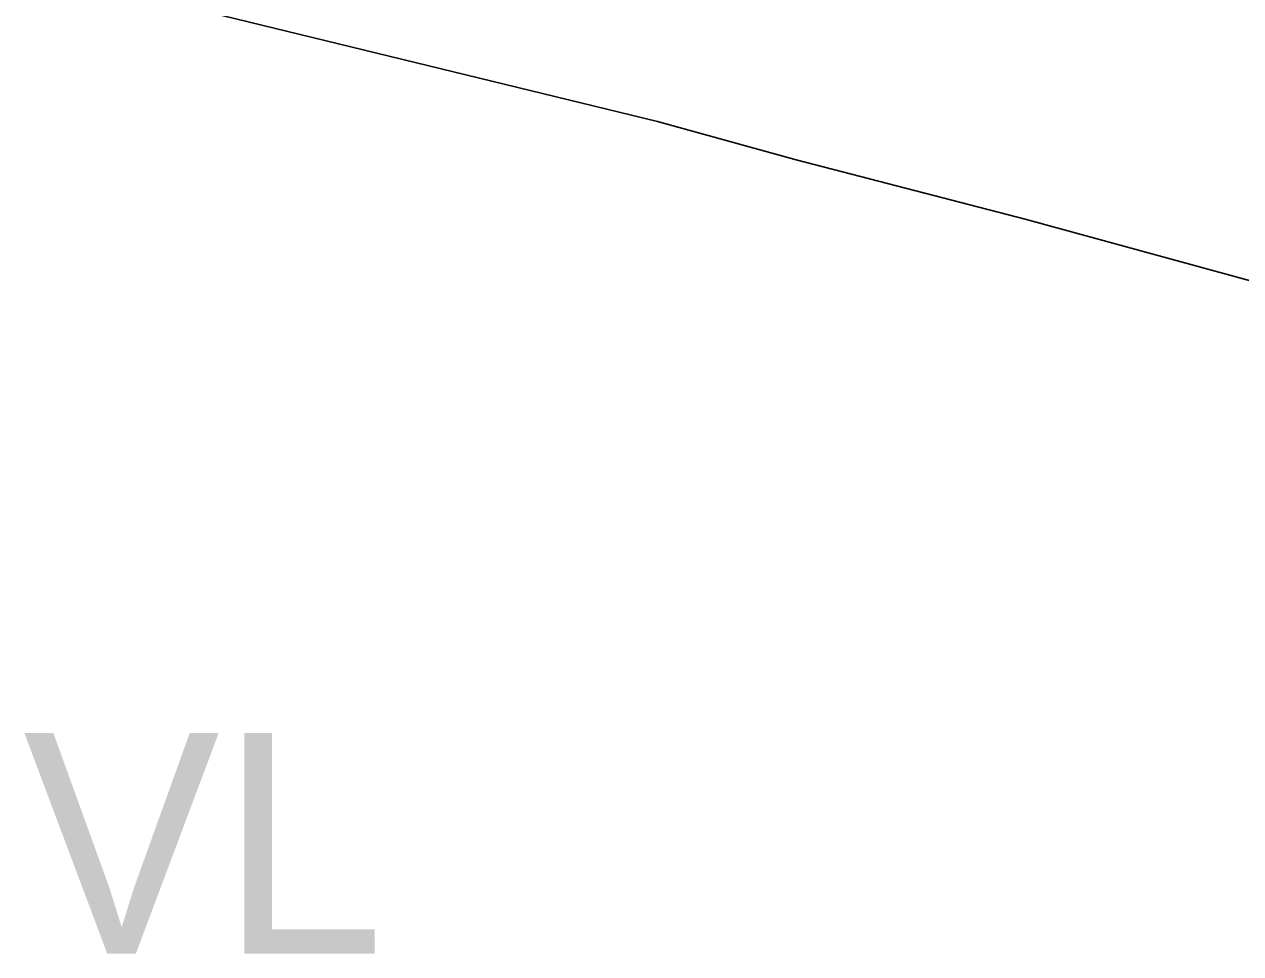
# Model space of a CAD drawing. Extents: x -555509 to -553005, y -1186756 to -1182560.
# Drawn here: x -554124.9 to -554047.8, y -1184371.3 to -1184312.3 of the extents above; entities that cross this region are included whole.
import ezdxf

# ---------------------------------------------------------------- set-up
doc = ezdxf.new("R2010")
doc.units = 0
for name, color, linetype in [('Level 36', 7, 'Continuous'), ('Level 52', 7, 'Continuous'), ('Level 59', 7, 'Continuous'), ('Level 6', 7, 'Continuous'), ('OBRYS_PLOCH', 7, 'Continuous'), ('stav_VL', 7, 'Continuous'), ('stav_ZZ', 7, 'Continuous')]:
    doc.layers.add(name, color=color, linetype=linetype)

msp = doc.modelspace()

# ---------------------------------------------------------------- linework, layer by layer
at = {"layer": 'Level 36'}
msp.add_lwpolyline([(-553996.23, -1184309.64), (-554006.09, -1184333.7), (-554007.16, -1184333.36), (-554009.7, -1184339.84), (-554019.38, -1184337.28), (-554021.12, -1184336.41), (-554036.96, -1184331.42), (-554061.51, -1184324.7), (-554076.01, -1184320.94), (-554084.8, -1184318.51), (-554114.73, -1184311.21)], dxfattribs=at)
at = {"layer": 'Level 52'}
msp.add_lwpolyline([(-553996.23, -1184309.64), (-554006.09, -1184333.7), (-554007.16, -1184333.36), (-554009.7, -1184339.84), (-554019.38, -1184337.28), (-554021.12, -1184336.41), (-554036.96, -1184331.42), (-554061.51, -1184324.7), (-554076.01, -1184320.94), (-554084.8, -1184318.51), (-554114.73, -1184311.21)], dxfattribs=at)
at = {"layer": 'Level 6'}
msp.add_lwpolyline([(-553996.23, -1184309.64), (-554006.09, -1184333.7), (-554007.16, -1184333.36), (-554009.7, -1184339.84), (-554019.38, -1184337.28), (-554021.12, -1184336.41), (-554036.96, -1184331.42), (-554061.51, -1184324.7), (-554076.01, -1184320.94), (-554084.8, -1184318.51), (-554114.73, -1184311.21)], dxfattribs=at)
at = {"layer": 'OBRYS_PLOCH'}
for p, q in [((-554114.73, -1184311.21), (-554084.8, -1184318.51)), ((-554084.8, -1184318.51), (-554114.73, -1184311.21)), ((-554084.8, -1184318.51), (-554076.01, -1184320.94)), ((-554076.01, -1184320.94), (-554084.8, -1184318.51))]:
    msp.add_line(p, q, dxfattribs=at)
for points in [[(-554076.01, -1184320.94), (-554061.51, -1184324.7), (-554036.96, -1184331.42), (-554021.12, -1184336.41)], [(-554021.12, -1184336.41), (-554036.96, -1184331.42), (-554061.51, -1184324.7), (-554076.01, -1184320.94)]]:
    msp.add_lwpolyline(points, dxfattribs=at)
at = {"layer": 'stav_VL'}
for p, q in [((-554084.8, -1184318.51), (-554114.73, -1184311.21)), ((-554076.01, -1184320.94), (-554084.8, -1184318.51))]:
    msp.add_line(p, q, dxfattribs=at)
msp.add_lwpolyline([(-554021.12, -1184336.41), (-554036.96, -1184331.42), (-554061.51, -1184324.7), (-554076.01, -1184320.94)], dxfattribs=at)
at = {"layer": 'stav_ZZ'}
for p, q in [((-554114.73, -1184311.21), (-554084.8, -1184318.51)), ((-554084.8, -1184318.51), (-554076.01, -1184320.94))]:
    msp.add_line(p, q, dxfattribs=at)
msp.add_lwpolyline([(-554076.01, -1184320.94), (-554061.51, -1184324.7), (-554036.96, -1184331.42), (-554021.12, -1184336.41)], dxfattribs=at)

# ---------------------------------------------------------------- texts
at = {"layer": 'Level 59'}
msp.add_text('VL', height=14, dxfattribs=at).set_placement((-554125.009, -1184371.266))

doc.saveas('drawing.dxf')
